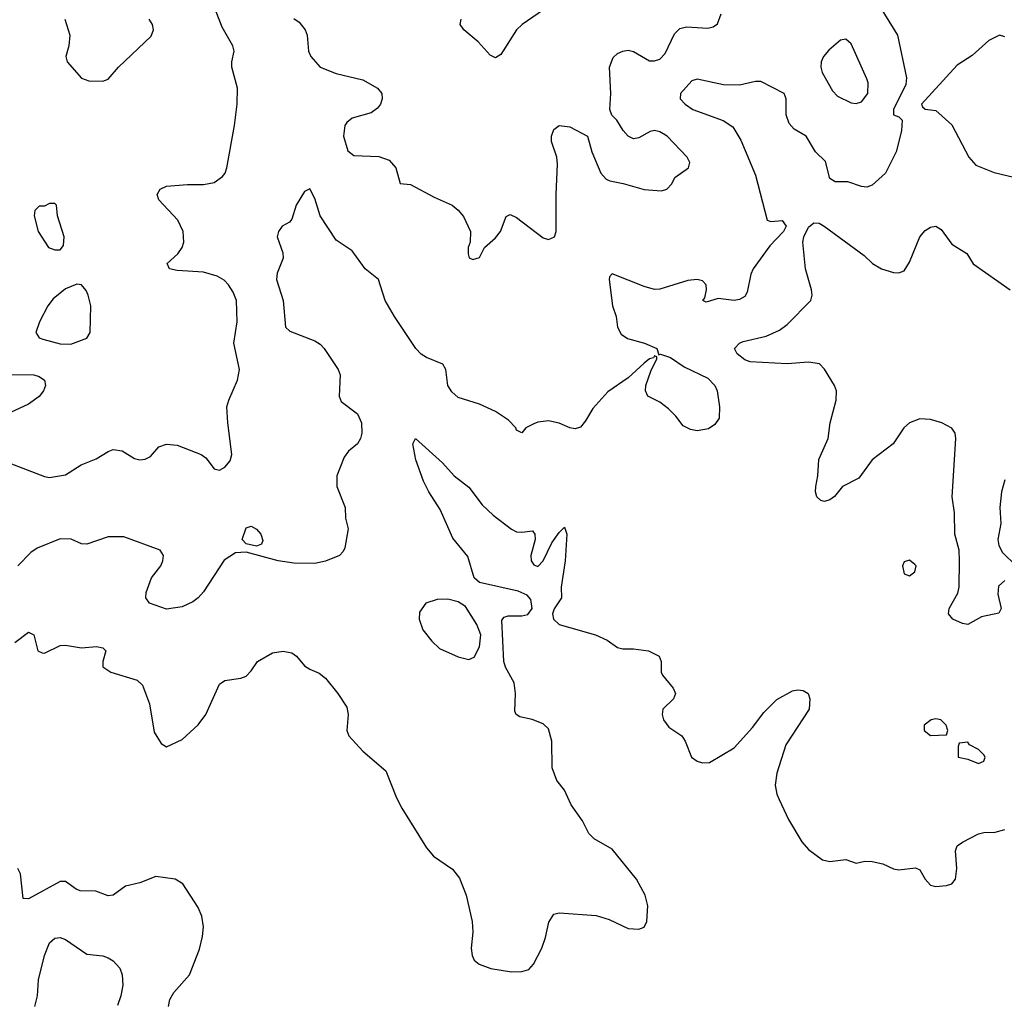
# Model space of a CAD drawing. Header units: inches. Extents: x 1603819 to 1745079, y 385938 to 533966.
# Tile 330 of 561: x 1730157 to 1733868, y 431386 to 435088. Entities that reach past the tile are written whole.
import ezdxf

# ---------------------------------------------------------------- set-up
doc = ezdxf.new("R2010")
doc.units = ezdxf.units.IN
doc.header["$MEASUREMENT"] = 0
doc.layers.add('B7433', color=7, linetype='Continuous')

msp = doc.modelspace()

# ---------------------------------------------------------------- linework, layer by layer
at = {"layer": 'B7433', "color": 5}
for points, elevation in [([(1733367.3, 435190), (1733465, 435030), (1733498.8, 434870), (1733496.2, 434843.8), (1733449.7, 434749.7), (1733449.7, 434729.7), (1733470, 434722.7), (1733482.7, 434710), (1733479.7, 434670), (1733459.7, 434590), (1733420.4, 434510), (1733370, 434465.3), (1733350, 434457.4), (1733330, 434459.5), (1733277.8, 434477.8), (1733230, 434477.1), (1733210.2, 434490), (1733194.3, 434554.3), (1733156.5, 434590), (1733121.1, 434650), (1733075.7, 434675.7), (1733057.1, 434697.1), (1733045.2, 434730), (1733045.6, 434790), (1733037.8, 434810), (1732950, 434855.5), (1732930, 434856.2), (1732870, 434842), (1732810, 434842.8), (1732710, 434864.9), (1732690, 434858.4), (1732647, 434810), (1732646.6, 434790), (1732664.5, 434770), (1732693.6, 434750), (1732808.7, 434708.7), (1732844.4, 434684.4), (1732874.7, 434634.7), (1732930, 434503.1), (1732973.5, 434333.5), (1732988.4, 434328.4), (1733030, 434332), (1733045.4, 434310), (1733035.3, 434290), (1732984, 434236), (1732921, 434150), (1732911.9, 434130), (1732898.7, 434061.3), (1732890, 434046), (1732870, 434033.7), (1732850, 434030.3), (1732790, 434038), (1732743.7, 434023.7), (1732731, 434030), (1732739.1, 434040.9), (1732745.5, 434070), (1732744.2, 434090), (1732730, 434104.2), (1732710, 434109.1), (1732674.9, 434105.1), (1732570, 434073.2), (1732550, 434072), (1732510, 434082.7), (1732390, 434131), (1732380.4, 434119.6), (1732378, 434110), (1732391.7, 434010), (1732404.4, 433970), (1732409.8, 433929.8), (1732423.4, 433903.4), (1732447.3, 433887.3), (1732512, 433870), (1732558, 433850), (1732566, 433826), (1732571.6, 433828.4), (1732610, 433816.2), (1732660.7, 433780.7), (1732750, 433737.4), (1732777.2, 433710), (1732785.1, 433690), (1732794, 433630), (1732793, 433587), (1732776.6, 433563.4), (1732753.4, 433546.6), (1732710, 433539.1), (1732684.5, 433544.5), (1732658, 433558), (1732630, 433594.8), (1732602, 433622), (1732570, 433646.8), (1732524, 433670), (1732515.5, 433690), (1732517, 433710), (1732535.4, 433764.6), (1732558, 433810), (1732558, 433818), (1732550, 433822), (1732545.6, 433814.4), (1732530, 433810.6), (1732510, 433794), (1732450, 433738.4), (1732373.4, 433686.6), (1732317.1, 433622.9), (1732290, 433577.3), (1732270, 433553.4), (1732250, 433546.7), (1732230, 433550.5), (1732190, 433568.5), (1732150, 433577), (1732110, 433572.2), (1732094.2, 433565.8), (1732064, 433550), (1732050, 433531.3), (1732030, 433542), (1732027.3, 433550), (1731999.3, 433579.3), (1731950, 433612), (1731890, 433640.3), (1731810, 433664.9), (1731785.9, 433685.9), (1731770.3, 433710), (1731762.8, 433770), (1731751.7, 433790), (1731690, 433815.8), (1731670, 433827.9), (1731650, 433848.9), (1731569.3, 433970), (1731534.7, 434030), (1731509.3, 434109.3), (1731459.6, 434150), (1731410, 434217.1), (1731350, 434258), (1731288.9, 434348.9), (1731270, 434414.8), (1731250, 434450.8), (1731230, 434441), (1731198.9, 434390), (1731183, 434337), (1731174.2, 434325.8), (1731146, 434310), (1731132, 434290), (1731127.6, 434270), (1731148.5, 434210), (1731149.8, 434190), (1731127.1, 434132.9), (1731124.5, 434110), (1731149.9, 434030), (1731158.9, 433930), (1731174.9, 433914.9), (1731270, 433879), (1731290, 433866.2), (1731304.5, 433850), (1731357, 433770), (1731364.8, 433750), (1731361.6, 433670), (1731368.7, 433650), (1731430, 433603.5), (1731445.8, 433570), (1731446.8, 433530), (1731442, 433510), (1731430, 433490.4), (1731396.8, 433463.2), (1731379.7, 433440.3), (1731352, 433370), (1731352.1, 433330), (1731384, 433250), (1731385.2, 433210), (1731395.3, 433170), (1731382, 433098), (1731376, 433084), (1731362, 433070), (1731310, 433048), (1731270, 433039.5), (1731190, 433040.3), (1731131.3, 433050), (1731010, 433082.3), (1730970, 433079.1), (1730927.5, 433052.5), (1730850, 432932), (1730830, 432910.3), (1730810, 432894.9), (1730770, 432876), (1730710, 432867.6), (1730646.8, 432890), (1730632.4, 432910), (1730633.4, 432930), (1730654.2, 432985.8), (1730688.5, 433030), (1730697, 433050), (1730699.3, 433070), (1730686.8, 433090), (1730550, 433139.4), (1730490, 433139.6), (1730410, 433112.4), (1730390, 433114), (1730351.2, 433131.2), (1730310, 433132.2), (1730222.6, 433097.4), (1730199.1, 433080.9), (1730150, 433030.4)], 240), ([(1732215, 435185), (1732050.9, 435070), (1732029.4, 435050), (1731970, 434957), (1731950, 434944.2), (1731930, 434955.1), (1731885, 435005), (1731831.1, 435050), (1731817.4, 435070), (1731820.7, 435090)], 260), ([(1730086.7, 433430), (1730250, 433367.8), (1730270, 433364), (1730330, 433372.9), (1730389.2, 433410.8), (1730445.9, 433434.1), (1730490, 433461.7), (1730510, 433468.8), (1730543.6, 433463.6), (1730590, 433434.9), (1730610.4, 433430.4), (1730630, 433432.4), (1730650, 433442.4), (1730681, 433479), (1730710, 433488.7), (1730750, 433484.9), (1730841, 433450), (1730858, 433438), (1730890, 433396.3), (1730910, 433390.5), (1730930, 433402.4), (1730950, 433426), (1730956.4, 433450), (1730941.2, 433570), (1730938.2, 433630), (1730944.7, 433655.3), (1730978, 433730), (1730985.3, 433770), (1730963.9, 433870), (1730976.8, 433950), (1730974.5, 434030), (1730962.1, 434062.1), (1730944.5, 434090), (1730927.4, 434107.4), (1730901.8, 434121.8), (1730850, 434137.6), (1730750, 434142.9), (1730722, 434150), (1730713.3, 434170), (1730753.5, 434206.5), (1730769.9, 434230.1), (1730776, 434250), (1730773.7, 434290), (1730753.4, 434333.4), (1730681.1, 434410), (1730674.7, 434430), (1730686, 434450), (1730710, 434460.7), (1730790, 434467.8), (1730850, 434467.1), (1730890, 434475.6), (1730921.8, 434498.2), (1730931.6, 434510), (1730938.2, 434530), (1730967.1, 434690), (1730976.9, 434770), (1730978.3, 434830), (1730956.9, 434910), (1730956.3, 434930), (1730965.1, 434970), (1730960.4, 434990), (1730920.6, 435060.6), (1730898.1, 435118.1)], 260), ([(1731190, 435092.4), (1731210, 435079.5), (1731233.1, 435050), (1731240.3, 435030), (1731245.2, 434970), (1731254.2, 434950), (1731290, 434910.2), (1731350, 434885.8), (1731450, 434862.4), (1731506, 434830), (1731522.4, 434810), (1731523.1, 434790), (1731516.4, 434770), (1731505.1, 434754.9), (1731482.3, 434737.7), (1731410, 434717.4), (1731390, 434701.6), (1731382.8, 434690), (1731378, 434650), (1731393.8, 434593.8), (1731416.7, 434576.7), (1731510, 434573.4), (1731550, 434558.8), (1731574.8, 434530), (1731591.6, 434471.6), (1731630, 434467.3), (1731719.2, 434419.2), (1731786.8, 434390), (1731810, 434370.4), (1731830, 434347.3), (1731856.4, 434290), (1731854.8, 434250), (1731847.7, 434230), (1731846.8, 434206.8), (1731851.6, 434191.6), (1731865.4, 434185.4), (1731890, 434192), (1731909, 434230), (1731950, 434266), (1731969.6, 434290), (1731990, 434346.8), (1732005.8, 434354.2), (1732030, 434342.6), (1732130, 434266.7), (1732150, 434260.3), (1732173, 434270), (1732179.1, 434290), (1732178.8, 434430), (1732184.4, 434544.4), (1732181, 434570), (1732160.9, 434630), (1732161.1, 434650), (1732170, 434674.8), (1732189.7, 434690.3), (1732230, 434684.9), (1732297.3, 434650), (1732313.8, 434590), (1732347.8, 434510), (1732367.2, 434487.2), (1732380.8, 434480.8), (1732431.5, 434471.5), (1732510, 434449.1), (1732576.1, 434443.9), (1732596, 434450), (1732614.5, 434470), (1732626.3, 434493.7), (1732677.2, 434530), (1732682.7, 434550), (1732672, 434570), (1732596.9, 434650), (1732570, 434666), (1732550, 434670.7), (1732532.8, 434667.2), (1732490, 434642.7), (1732470, 434639.3), (1732450, 434649.5), (1732431.2, 434671.2), (1732408, 434710), (1732389.1, 434729.1), (1732381.1, 434750), (1732385.2, 434810), (1732379.8, 434910), (1732393.5, 434946.5), (1732410, 434961.1), (1732430.4, 434970.4), (1732450, 434973.4), (1732470, 434968.8), (1732530, 434934), (1732550, 434933.7), (1732570, 434940.3), (1732590, 434960.5), (1732624.6, 435035.4), (1732645.1, 435054.9), (1732670, 435062), (1732750, 435056.5), (1732770, 435061.1), (1732787.2, 435072.8), (1732800.9, 435110)], 260), ([(1730327.3, 435090), (1730345.5, 435030), (1730342, 434990), (1730331, 434950), (1730336, 434930), (1730390, 434867.7), (1730418, 434858), (1730470, 434856.3), (1730490, 434864), (1730529.4, 434910), (1730653.1, 435026.9), (1730661.6, 435050), (1730658, 435070), (1730645.1, 435090)], 280), ([(1733870, 435024.2), (1733850, 435029.7), (1733810, 435009.7), (1733746.5, 434953.5), (1733690, 434917.2), (1733556, 434770), (1733559.6, 434759.6), (1733570, 434751.3), (1733610, 434746.8), (1733670, 434692.7), (1733734.2, 434570), (1733760, 434540), (1733830, 434513), (1733930, 434488.7)], 240), ([(1733870, 432975.3), (1733845.8, 432954.2), (1733843.9, 432923.9), (1733855.6, 432870), (1733847.2, 432852.8), (1733781.6, 432838.4), (1733730, 432809.3), (1733710, 432813.2), (1733674, 432830), (1733657, 432850), (1733659.7, 432870), (1733692.7, 432927.3), (1733697, 432950), (1733699.5, 433050), (1733697.2, 433090), (1733681.5, 433150), (1733679.7, 433230), (1733671.6, 433290), (1733685, 433510), (1733682.1, 433530), (1733670, 433548.8), (1733632.1, 433570), (1733590, 433581.9), (1733550, 433584), (1733510.2, 433570), (1733489.2, 433550), (1733448.7, 433490), (1733369.6, 433430.4), (1733319.1, 433360.9), (1733258.4, 433330), (1733227.6, 433292.4), (1733210, 433279.6), (1733190, 433273.6), (1733176.9, 433276.9), (1733161.6, 433290), (1733155.8, 433310), (1733157.2, 433330), (1733165.6, 433370), (1733169.2, 433430.8), (1733204.5, 433510), (1733211.9, 433570), (1733234.4, 433654.4), (1733235.3, 433690), (1733227.7, 433710), (1733190, 433771.8), (1733171.4, 433791.4), (1733130, 433798.5), (1733050, 433791.3), (1732910, 433799.3), (1732890, 433806.6), (1732860.5, 433830), (1732851.5, 433850), (1732869.4, 433870), (1732883.9, 433876.1), (1732970, 433896.1), (1733020.8, 433919.2), (1733050, 433940.2), (1733138.5, 434030), (1733143.5, 434050), (1733141.6, 434070), (1733118.7, 434150), (1733109, 434250), (1733112.2, 434270), (1733130, 434307), (1733150, 434323.6), (1733170, 434321.3), (1733188.5, 434310), (1733340, 434200), (1733370.4, 434170), (1733404.4, 434150), (1733450, 434135.3), (1733470, 434134.6), (1733490, 434142), (1733510, 434174.9), (1733550, 434270.5), (1733570, 434294.4), (1733590, 434306.7), (1733610, 434310.6), (1733630, 434298.4), (1733670, 434242.4), (1733726.9, 434206.9), (1733750, 434168.2), (1733890, 434070.3)], 220), ([(1730110, 433751.3), (1730210.1, 433750.1), (1730230, 433743.5), (1730250.2, 433730), (1730254.2, 433710), (1730247.2, 433690), (1730230, 433668.7), (1730190, 433639.8), (1730090, 433592.8)], 260), ([(1730138.2, 432741.8), (1730190, 432780.3), (1730210.2, 432770.2), (1730225.7, 432710), (1730242.2, 432702.2), (1730250, 432701.5), (1730310, 432730.1), (1730330, 432731.5), (1730390, 432721.9), (1730446.9, 432726.9), (1730470, 432721.3), (1730481.3, 432710), (1730470.3, 432670), (1730470.4, 432650), (1730500.7, 432630), (1730600, 432600), (1730620.5, 432580.5), (1730646.9, 432510), (1730663.8, 432403.8), (1730690, 432360.5), (1730710, 432348.4), (1730770, 432375.8), (1730830, 432431.5), (1730858.2, 432470), (1730910, 432584.9), (1730930, 432599.1), (1730990, 432607.3), (1731010, 432614.8), (1731030, 432634.8), (1731052.7, 432670), (1731110, 432702.4), (1731150, 432708.8), (1731182.3, 432702.3), (1731200.7, 432690), (1731230, 432654), (1731250, 432640.7), (1731286.2, 432626.2), (1731310, 432607.7), (1731356.4, 432550), (1731390, 432498), (1731394.4, 432470), (1731390.4, 432410), (1731398, 432390), (1731450, 432332.7), (1731537.5, 432257.5), (1731576.7, 432156.7), (1731597.3, 432117.3), (1731690, 431968.5), (1731716.7, 431936.7), (1731787.8, 431887.8), (1731814.2, 431854.2), (1731840.3, 431790), (1731862.3, 431690), (1731864.3, 431650), (1731858.4, 431590), (1731861.7, 431561.7), (1731870, 431544.4), (1731888.8, 431530), (1731933, 431513), (1732010, 431500.1), (1732050, 431502), (1732075.3, 431510), (1732093.6, 431530), (1732125.3, 431590), (1732139.3, 431630), (1732151.8, 431688.2), (1732170, 431717.6), (1732190, 431723.6), (1732330, 431712.6), (1732378.4, 431698.4), (1732450, 431663.8), (1732490, 431662), (1732511.1, 431668.9), (1732520.7, 431690), (1732523.9, 431750), (1732514.4, 431790), (1732481.5, 431850), (1732390, 431962.4), (1732321.8, 432001.8), (1732302.4, 432022.4), (1732278.5, 432070), (1732236, 432130), (1732210, 432185.6), (1732181.6, 432221.6), (1732164.3, 432270), (1732162, 432370), (1732150, 432416.8), (1732130, 432435), (1732088.1, 432451.9), (1732041.8, 432461.8), (1732027.6, 432470), (1732023.5, 432483.5), (1732026, 432550), (1732020.9, 432590), (1731988.1, 432648.1), (1731981.6, 432670), (1731974.2, 432825.8), (1731983.4, 432836.6), (1731997.9, 432842.1), (1732050, 432842.2), (1732072.4, 432847.6), (1732088.8, 432870), (1732084, 432904), (1732070, 432919.9), (1732035.1, 432935.1), (1731890, 432968), (1731870, 432985.6), (1731845.9, 433065.9), (1731790, 433134.7), (1731742.2, 433242.2), (1731698.5, 433310), (1731679.2, 433350), (1731649.6, 433430), (1731639, 433490), (1731649.3, 433510.7), (1731750, 433418.4), (1731794.4, 433370), (1731850, 433326.7), (1731900.1, 433260.1), (1731941.2, 433221.2), (1732010, 433168.2), (1732030, 433158.6), (1732050, 433156.9), (1732090, 433163), (1732098, 433150), (1732099.6, 433130), (1732083.5, 433070), (1732084.7, 433050), (1732094.8, 433034.8), (1732110, 433027.8), (1732129.7, 433050), (1732163.1, 433116.9), (1732190, 433156.5), (1732210, 433176.4), (1732218.8, 433150), (1732212.6, 433050), (1732197.5, 432950), (1732198.5, 432910), (1732171, 432869), (1732164.9, 432850), (1732169.2, 432829.2), (1732190, 432809.6), (1732326.7, 432770), (1732371.7, 432750), (1732410, 432723.2), (1732430, 432717.3), (1732470, 432718), (1732526.8, 432710), (1732567.2, 432690), (1732574.6, 432670), (1732574.9, 432630), (1732579, 432619), (1732619.3, 432570), (1732628, 432550), (1732620.5, 432530), (1732581.1, 432490), (1732578.3, 432470), (1732582.8, 432450), (1732603.2, 432423.2), (1732652.4, 432390), (1732665.3, 432370), (1732688.9, 432310), (1732710, 432294.4), (1732730, 432288.7), (1732757.2, 432290), (1732850, 432344.7), (1732918.4, 432421.6), (1732961.6, 432478.4), (1733010, 432527.2), (1733070, 432559.5), (1733090, 432563.1), (1733110, 432560.3), (1733128, 432550), (1733134.9, 432530), (1733132, 432490), (1733044.1, 432355.9), (1733010, 432249.2), (1733004.1, 432204.1), (1733010.2, 432170.2), (1733019, 432150), (1733054.7, 432074.7), (1733105.3, 431990), (1733130, 431961.7), (1733182.6, 431922.6), (1733210, 431916.9), (1733270, 431924.4), (1733310, 431910.5), (1733342.6, 431917.4), (1733370, 431916.5), (1733410, 431907.4), (1733450, 431888.8), (1733470, 431885.3), (1733532.7, 431892.7), (1733550, 431885.5), (1733568.9, 431850), (1733590, 431827.8), (1733610, 431822.8), (1733650, 431825.6), (1733670, 431832.8), (1733683.8, 431850), (1733689.1, 431890), (1733683.3, 431956.7), (1733690, 431975.8), (1733710, 431988.8), (1733770, 432020.7), (1733790, 432025.8), (1733832.9, 432027.1), (1733870, 432037.6)], 220), ([(1733870, 433354.7), (1733857.3, 433310), (1733850.5, 433250.5), (1733855.2, 433190), (1733843.8, 433130), (1733846.6, 433106.6), (1733860.5, 433080.5), (1733912.8, 433030)], 220), ([(1730718, 431370), (1730723.3, 431396.7), (1730737.6, 431422.4), (1730796.9, 431490), (1730834.5, 431585.5), (1730846, 431634), (1730850.4, 431670), (1730843.9, 431710), (1730830, 431743.1), (1730772.5, 431832.5), (1730742.7, 431850), (1730670, 431859.4), (1730610, 431836.5), (1730556.3, 431823.7), (1730510, 431789.7), (1730490, 431786.9), (1730444.5, 431804.5), (1730385.6, 431805.6), (1730370, 431812), (1730330, 431841.4), (1730310, 431840.7), (1730190, 431776.4), (1730170, 431777), (1730159.9, 431870), (1730150.7, 431890.7)], 220), ([(1730213.7, 431370), (1730224.8, 431410), (1730227.5, 431470), (1730250, 431562.7), (1730270, 431609.5), (1730290, 431627.6), (1730310, 431629.6), (1730330, 431622), (1730410, 431567.6), (1730470, 431560.7), (1730490, 431554), (1730510, 431542.2), (1730533.9, 431513.9), (1730542.9, 431490), (1730545.4, 431450), (1730538.2, 431410), (1730525.7, 431374.3)], 240)]:
    msp.add_lwpolyline(points, dxfattribs=dict(at, elevation=elevation))
for points, elevation in [([(1733270, 435015.6), (1733250, 435011.2), (1733206.2, 434973.8), (1733186.5, 434950), (1733178, 434930), (1733176.5, 434910), (1733181.3, 434890), (1733220, 434820), (1733239.7, 434799.7), (1733290, 434775.6), (1733310, 434772.9), (1733330, 434779.5), (1733352.8, 434810), (1733354.8, 434850), (1733350, 434866), (1733290, 434998)], 260), ([(1730290, 434395.3), (1730270, 434395.3), (1730250, 434386), (1730230, 434386), (1730214, 434370), (1730212, 434350), (1730226.8, 434290), (1730266, 434230), (1730290, 434220.7), (1730310, 434221), (1730322, 434238), (1730325.2, 434270), (1730299, 434350), (1730295.3, 434390)], 280), ([(1730372.5, 434092.5), (1730330, 434074.7), (1730283.1, 434036.9), (1730263.6, 434010), (1730231.6, 433950), (1730217.6, 433910), (1730230.3, 433890.3), (1730244.8, 433884.8), (1730310, 433866.7), (1730350, 433866.3), (1730410, 433888.2), (1730422.9, 433910), (1730424.7, 434010), (1730415.6, 434050), (1730407.8, 434067.8), (1730390, 434089.2)], 280), ([(1731050, 433105.1), (1731010, 433113.6), (1730995.1, 433130), (1731010, 433173.4), (1731030, 433180.4), (1731050, 433168.4), (1731065.3, 433150), (1731073.8, 433126.2), (1731068.2, 433111.8)], 240), ([(1733510, 433051.6), (1733490, 433046), (1733483.6, 433030), (1733490, 433000.5), (1733510, 432993), (1733530, 433008), (1733535.1, 433030), (1733530, 433036)], 240), ([(1731770, 432904.5), (1731730, 432904.2), (1731687.3, 432890), (1731664.1, 432855.9), (1731662, 432830), (1731675.8, 432790), (1731710, 432746.7), (1731739.3, 432719.3), (1731810, 432687.4), (1731850, 432678), (1731870, 432687), (1731890, 432724.9), (1731894.6, 432770), (1731880.5, 432810), (1731837.4, 432877.4), (1731810, 432895.3)], 240), ([(1733610, 432454), (1733592, 432450), (1733566, 432430), (1733566, 432410), (1733590, 432391.3), (1733650, 432394), (1733655.3, 432410), (1733649, 432430), (1733628, 432450)], 240), ([(1733730, 432366), (1733698, 432362), (1733694, 432350), (1733694, 432310), (1733730, 432302), (1733770, 432286), (1733790, 432294), (1733795.3, 432310), (1733790, 432318), (1733770, 432338), (1733736.4, 432356.4)], 240)]:
    msp.add_lwpolyline(points, close=True, dxfattribs=dict(at, elevation=elevation))

doc.saveas('drawing.dxf')
